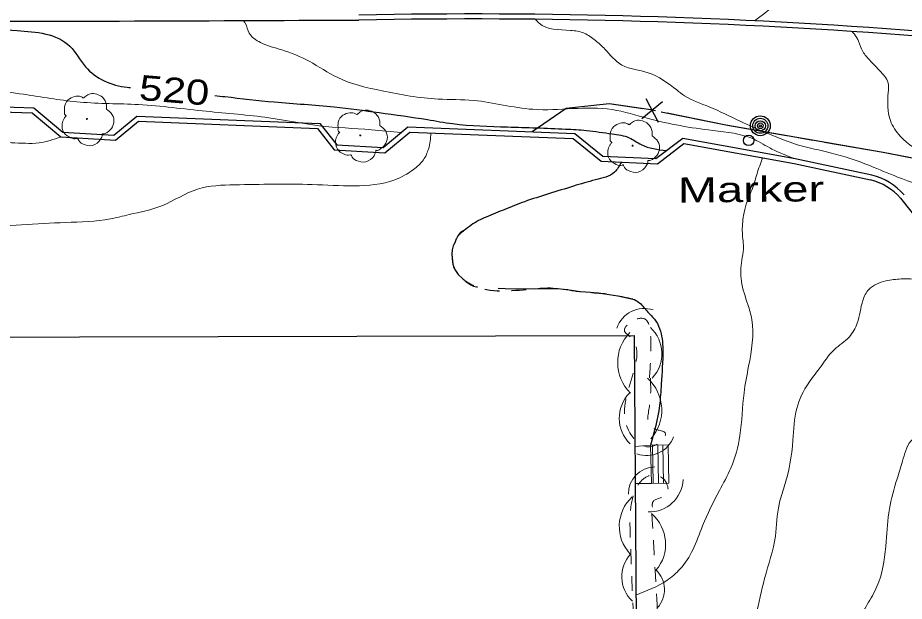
# Model space of a CAD drawing. Extents: x 2362213 to 2366494, y 6968794 to 6978110.
# Drawn here: x 2363360.6 to 2363530, y 6976349.7 to 6976461.4 of the extents above; entities that cross this region are included whole.
import ezdxf
from ezdxf.enums import TextEntityAlignment as Align

# ---------------------------------------------------------------- set-up
doc = ezdxf.new("R2010")
doc.units = 0
doc.header["$LTSCALE"] = 1.9
doc.linetypes.add('LONG_DASH_SHORT_DASH', pattern=[9.9, 6, -1.2, 1.5, -1.2])
doc.linetypes.add('SHORT_DASHED', pattern=[2.7, 1.5, -1.2])
for name, color, linetype, lineweight in [('11', 7, 'Continuous', 25), ('15', 7, 'Continuous', 13), ('16', 7, 'Continuous', 13), ('17', 7, 'Continuous', 25), ('2', 7, 'Continuous', 25), ('20', 7, 'Continuous', 25), ('29', 7, 'Continuous', 13), ('31', 7, 'Continuous', 25), ('32', 7, 'Continuous', 25), ('35', 7, 'Continuous', 13)]:
    doc.layers.add(name, color=color, linetype=linetype, lineweight=lineweight)

msp = doc.modelspace()

# ---------------------------------------------------------------- linework, layer by layer
at = {"layer": '11'}
msp.add_lwpolyline([(2363239.76, 6976399.979), (2363478.405, 6976400.551), (2363479.034, 6976309.253), (2363236.437, 6976308.873), (2363233.508, 6976215.211), (2363488.71, 6976216.251), (2363488.086, 6976134.831), (2363230.869, 6976134.241)], dxfattribs=at)
at = {"layer": '15'}
for p, q in [((2363481.555, 6976379.561), (2363478.547, 6976379.322)), ((2363481.694, 6976372.282), (2363478.604, 6976372.272))]:
    msp.add_line(p, q, dxfattribs=at)
at = {"layer": '16'}
for p, q in [((2363484.904, 6976379.622), (2363481.555, 6976379.561)), ((2363481.694, 6976372.282), (2363481.555, 6976379.561)), ((2363482.044, 6976372.285), (2363481.905, 6976379.564)), ((2363483.044, 6976372.304), (2363482.905, 6976379.583)), ((2363484.044, 6976372.324), (2363483.905, 6976379.603)), ((2363485.044, 6976372.343), (2363484.904, 6976379.622)), ((2363485.044, 6976372.343), (2363481.694, 6976372.282))]:
    msp.add_line(p, q, dxfattribs=at)
at = {"layer": '17'}
for p, q in [((2363483.799, 6976445.285), (2363479.861, 6976442.017)), ((2363480.663, 6976445.935), (2363482.996, 6976441.367)), ((2363465.401, 6976443.98), (2363458.933, 6976439.538))]:
    msp.add_line(p, q, dxfattribs=at)
at = {"layer": '17', "linetype": 'LONG_DASH_SHORT_DASH'}
msp.add_line((2363465.401, 6976443.98), (2363458.933, 6976439.538), dxfattribs=at)
msp.add_lwpolyline([(2363873.545, 6976371.043), (2363855.076, 6976374.907), (2363793.915, 6976386.365), (2363719.615, 6976399.608), (2363641.073, 6976414.261), (2363572.252, 6976426.636), (2363526.035, 6976435.556), (2363495.913, 6976440.79), (2363481.574, 6976443.734), (2363473.602, 6976444.928), (2363465.401, 6976443.98)], dxfattribs=at)
at = {"layer": '17'}
for points in [[(2363480.053, 6976443.959), (2363473.602, 6976444.928), (2363465.401, 6976443.98)], [(2363542.585, 6976432.364), (2363526.035, 6976435.556), (2363495.913, 6976440.79), (2363483.598, 6976443.323)]]:
    msp.add_lwpolyline(points, dxfattribs=at)
at = {"layer": '2'}
for points in [[(2363242.556, 6976449.678), (2363266.151, 6976448.253), (2363270.367, 6976444.482), (2363280.14, 6976444.156), (2363285.069, 6976447.523), (2363317.056, 6976445.847), (2363322.287, 6976441.457), (2363332.21, 6976441.321), (2363337.245, 6976444.999), (2363363.675, 6976444.131), (2363369.209, 6976439.503), (2363378.915, 6976438.906), (2363383.341, 6976442.568), (2363418.326, 6976441.131), (2363421.545, 6976437.052), (2363430.4, 6976436.516), (2363435.172, 6976440.472), (2363467.086, 6976439.215), (2363472.448, 6976434.875), (2363482.553, 6976434.412), (2363487.685, 6976438.342), (2363509.164, 6976434.425), (2363523.815, 6976431.295)], [(2363242.496, 6976448.717), (2363265.76, 6976447.319), (2363269.986, 6976443.539), (2363280.419, 6976443.188), (2363285.338, 6976446.545), (2363316.685, 6976444.904), (2363321.936, 6976440.503), (2363332.519, 6976440.354), (2363337.544, 6976444.032), (2363363.314, 6976443.177), (2363368.837, 6976438.56), (2363379.234, 6976437.929), (2363383.67, 6976441.591), (2363417.845, 6976440.187), (2363421.054, 6976436.117), (2363430.72, 6976435.538), (2363435.502, 6976439.495), (2363466.725, 6976438.272), (2363472.087, 6976433.932), (2363482.862, 6976433.434), (2363487.935, 6976437.324), (2363508.973, 6976433.483), (2363523.613, 6976430.353)], [(2363529.307, 6976426.847), (2363541.716, 6976411.274), (2363554.278, 6976392.194)]]:
    msp.add_lwpolyline(points, dxfattribs=at)
for centre, radius, start, end in [((2363447.087, 6975342.284), 1119.812, 85.58127, 91.09087), ((2363322.428, 6995769.41), 19308.753, 269.76371, 270.30666), ((2363447.087, 6975342.284), 1118.852, 85.58127, 91.09087), ((2363520.691, 6976419.23), 12.46, 41.47818, 75.27959), ((2363520.691, 6976419.23), 11.5, 41.47818, 75.27959)]:
    msp.add_arc(centre, radius, start, end, dxfattribs=at)
at = {"layer": '20'}
for centre, radius in [((2363502.524, 6976440.703), 1.9), ((2363502.524, 6976440.703), 1.442), ((2363502.524, 6976440.703), 0.973), ((2363502.524, 6976440.703), 0.539), ((2363502.524, 6976440.703), 0.192), ((2363500.3, 6976437.902), 1)]:
    msp.add_circle(centre, radius, dxfattribs=at)
at = {"layer": '29'}
for centre in [(2363373.795, 6976441.997), (2363426.058, 6976438.845), (2363478.109, 6976436.89)]:
    msp.add_circle(centre, 0.1, dxfattribs=at)
for centre, radius, start, end in [((2363480.302, 6976400.272), 5.472, 71.60901, 161.60901), ((2363476.856, 6976397.076), 6.847, 317.15368, 47.15368), ((2363483.467, 6976395.423), 8.212, 135.61986, 225.61986), ((2363475.477, 6976386.272), 8.212, 318.22605, 48.22605), ((2363482.4, 6976384.761), 6.847, 135.7061, 225.7061), ((2363480.791, 6976383.063), 5.472, 250.16288, 340.16288), ((2363482.43, 6976370.289), 5.135, 90.81316, 180.81316), ((2363481.334, 6976373.261), 6.426, 267.54799, 357.54799), ((2363483.272, 6976364.039), 7.708, 132.74275, 222.74275), ((2363476.709, 6976360.644), 7.708, 319.52562, 49.52562), ((2363482.464, 6976354.424), 6.426, 136.97551, 226.97551), ((2363479.067, 6976351.943), 5.135, 317.12238, 47.12238)]:
    msp.add_arc(centre, radius, start, end, dxfattribs=at)
for points in [[(2363369.83, 6976442.57), (2363369.85, 6976442.58), (2363369.769, 6976442.649), (2363369.533, 6976443.277), (2363369.571, 6976444.557), (2363370.459, 6976445.856), (2363371.764, 6976446.338), (2363372.886, 6976446.149), (2363373.117, 6976446.021), (2363373.187, 6976446.022), (2363373.237, 6976446.062), (2363373.584, 6976446.355), (2363374.45, 6976446.804), (2363375.66, 6976446.735), (2363376.776, 6976446.146), (2363377.51, 6976444.723), (2363377.518, 6976443.863)], [(2363377.508, 6976443.883), (2363378.648, 6976442.823), (2363378.933, 6976441.236), (2363378.226, 6976439.909), (2363377.571, 6976439.363), (2363376.903, 6976439.147), (2363376.753, 6976439.135), (2363376.734, 6976439.025), (2363376.413, 6976438.122), (2363374.874, 6976436.957), (2363372.981, 6976437.239), (2363372.082, 6976438.181), (2363372.011, 6976438.31), (2363371.891, 6976438.289), (2363370.68, 6976438.407), (2363369.41, 6976439.405), (2363369.064, 6976441.042), (2363369.435, 6976442.066), (2363369.76, 6976442.509), (2363369.83, 6976442.56)], [(2363422.092, 6976439.417), (2363422.112, 6976439.427), (2363422.032, 6976439.496), (2363421.796, 6976440.124), (2363421.833, 6976441.405), (2363422.721, 6976442.703), (2363424.026, 6976443.186), (2363425.148, 6976442.996), (2363425.38, 6976442.868), (2363425.45, 6976442.869), (2363425.499, 6976442.91), (2363425.846, 6976443.203), (2363426.712, 6976443.651), (2363427.923, 6976443.583), (2363429.039, 6976442.993), (2363429.772, 6976441.57), (2363429.78, 6976440.71)], [(2363474.143, 6976437.463), (2363474.163, 6976437.473), (2363474.082, 6976437.542), (2363473.846, 6976438.17), (2363473.884, 6976439.45), (2363474.772, 6976440.749), (2363476.077, 6976441.231), (2363477.199, 6976441.042), (2363477.431, 6976440.914), (2363477.501, 6976440.915), (2363477.55, 6976440.955), (2363477.897, 6976441.249), (2363478.763, 6976441.697), (2363479.975, 6976441.628), (2363481.089, 6976441.039), (2363481.823, 6976439.616), (2363481.831, 6976438.756)], [(2363429.77, 6976440.73), (2363430.91, 6976439.671), (2363431.195, 6976438.084), (2363430.488, 6976436.757), (2363429.833, 6976436.211), (2363429.165, 6976435.994), (2363429.015, 6976435.983), (2363428.996, 6976435.872), (2363428.675, 6976434.969), (2363427.136, 6976433.804), (2363425.243, 6976434.086), (2363424.344, 6976435.027), (2363424.273, 6976435.157), (2363424.153, 6976435.135), (2363422.942, 6976435.254), (2363421.672, 6976436.253), (2363421.327, 6976437.89), (2363421.697, 6976438.913), (2363422.023, 6976439.356), (2363422.092, 6976439.407)], [(2363481.821, 6976438.776), (2363482.961, 6976437.717), (2363483.246, 6976436.129), (2363482.539, 6976434.801), (2363481.884, 6976434.255), (2363481.216, 6976434.039), (2363481.066, 6976434.027), (2363481.047, 6976433.917), (2363480.726, 6976433.014), (2363479.187, 6976431.85), (2363477.294, 6976432.131), (2363476.395, 6976433.073), (2363476.324, 6976433.202), (2363476.204, 6976433.181), (2363474.993, 6976433.299), (2363473.723, 6976434.297), (2363473.378, 6976435.934), (2363473.748, 6976436.959), (2363474.074, 6976437.402), (2363474.143, 6976437.453)]]:
    msp.add_spline(points, degree=3, dxfattribs=at)
at = {"layer": '29', "linetype": 'SHORT_DASHED'}
for points in [[(2363481.513, 6976392.411), (2363481.324, 6976386.978), (2363481.743, 6976382.902), (2363484.332, 6976381.937), (2363482.156, 6976379.446), (2363477.612, 6976381.923), (2363477.632, 6976391.383), (2363477.496, 6976400.473), (2363476.577, 6976401.364), (2363477.87, 6976403.207), (2363480.426, 6976403.741), (2363481.583, 6976399.712), (2363481.342, 6976392.449)], [(2363481.779, 6976366.511), (2363482.796, 6976349.011), (2363482.632, 6976327.368), (2363482.268, 6976312.004), (2363482.459, 6976309.806), (2363479.96, 6976309.862), (2363478.553, 6976319.918), (2363478.732, 6976337.872), (2363478.321, 6976345.257), (2363477.672, 6976362.043), (2363478.607, 6976370.902), (2363479.84, 6976372.814), (2363482.159, 6976373.916), (2363484.625, 6976372.249), (2363484.506, 6976370.028), (2363482.077, 6976368.864), (2363481.995, 6976366.993)]]:
    msp.add_spline(points, degree=3, dxfattribs=at)
at = {"layer": '31'}
for points in [[(2363345.185, 6976460.666), (2363347.887, 6976460.591), (2363352.333, 6976460.004), (2363360.444, 6976458.911), (2363365.929, 6976458.253), (2363370.543, 6976455.916), (2363373.51, 6976451.985), (2363381.488, 6976448.081), (2363382.138, 6976448.027)], [(2363398.244, 6976446.49), (2363400.166, 6976446.279), (2363409.616, 6976445.258), (2363421.075, 6976444.328), (2363429.676, 6976443.219), (2363438.9, 6976441.887), (2363443.687, 6976441.113), (2363454.184, 6976440.483), (2363465.308, 6976440.079), (2363469.301, 6976439.817), (2363474.197, 6976439.143), (2363477.484, 6976438.404), (2363479.748, 6976437.096), (2363484.608, 6976435.982)], [(2363475.969, 6976433.749), (2363474.647, 6976431.827), (2363471.001, 6976430.342), (2363466.832, 6976429.153), (2363462.026, 6976427.667), (2363457.47, 6976426.173), (2363453.674, 6976424.697), (2363450.088, 6976423.213), (2363448.644, 6976422.549), (2363445.922, 6976420.663)], [(2363478.459, 6976407.442), (2363479.456, 6976406.792), (2363481.012, 6976405.047), (2363482.275, 6976403.698), (2363483.272, 6976401.898), (2363483.871, 6976397.853), (2363483.574, 6976391.239), (2363483.243, 6976387.146), (2363481.555, 6976379.561)]]:
    msp.add_spline(points, degree=3, dxfattribs=at)
at = {"layer": '32'}
for points in [[(2363445.922, 6976420.663), (2363445.712, 6976420.621), (2363445.345, 6976420.388), (2363445.077, 6976420.125), (2363444.722, 6976419.642), (2363444.426, 6976419.139), (2363444.348, 6976418.958), (2363444.163, 6976418.416), (2363443.938, 6976417.954), (2363443.82, 6976417.723), (2363443.722, 6976417.482), (2363443.607, 6976416.941), (2363443.585, 6976416.111), (2363443.633, 6976415.291), (2363443.69, 6976414.572), (2363443.753, 6976414.222), (2363443.847, 6976413.863), (2363444.143, 6976413.175), (2363444.782, 6976412.271), (2363445.6, 6976411.449), (2363446.215, 6976410.904), (2363447.171, 6976410.234), (2363447.693, 6976410.008), (2363448.245, 6976409.894), (2363448.445, 6976409.886)], [(2363452.437, 6976409.654), (2363453.768, 6976409.576), (2363459.299, 6976409.529), (2363461.548, 6976409.59), (2363463.788, 6976409.592), (2363465.981, 6976409.313), (2363468.164, 6976408.973), (2363470.076, 6976408.832), (2363471.987, 6976408.671), (2363475.262, 6976408.172), (2363478.499, 6976407.473)]]:
    msp.add_lwpolyline(points, dxfattribs=at)
at = {"layer": '32', "linetype": 'SHORT_DASHED'}
msp.add_spline([(2363445.922, 6976420.663), (2363444.426, 6976419.139), (2363444.163, 6976418.416), (2363443.722, 6976417.482), (2363443.633, 6976415.291), (2363443.847, 6976413.863), (2363445.6, 6976411.449), (2363448.245, 6976409.894), (2363459.299, 6976409.529), (2363463.788, 6976409.592), (2363468.164, 6976408.973), (2363471.987, 6976408.671), (2363478.499, 6976407.473)], degree=3, dxfattribs=at)
at = {"layer": '35'}
for points in [[(2363517.568, 6976486.498), (2363517.147, 6976482.394), (2363516.632, 6976479.758), (2363514.383, 6976474.457), (2363512.199, 6976471.727), (2363508.752, 6976467.213), (2363501.423, 6976460.773)], [(2363274.822, 6976460.716), (2363278.881, 6976460.824), (2363286.885, 6976460.54), (2363294.45, 6976459.903), (2363302.037, 6976458.235), (2363306.529, 6976457.046), (2363312.942, 6976455.677), (2363321.575, 6976454.32), (2363330.986, 6976452.22), (2363337.803, 6976450.465), (2363350.275, 6976448.254), (2363362.421, 6976446.609), (2363372.475, 6976445.225), (2363383.67, 6976444.751), (2363396.622, 6976443.475), (2363408.565, 6976442.218), (2363418.17, 6976440.71), (2363428.178, 6976439.945), (2363433.882, 6976439.399)], [(2363403.688, 6976460.823), (2363404.052, 6976460.316), (2363404.84, 6976458.424), (2363406.958, 6976456.633), (2363411.06, 6976455.212), (2363416.272, 6976453.032), (2363421.732, 6976449.914), (2363430.227, 6976447.385), (2363440.942, 6976445.807), (2363447.725, 6976445.541), (2363459.032, 6976443.849), (2363474.203, 6976443.803), (2363481.09, 6976442.079), (2363493.422, 6976439.806), (2363501.318, 6976438.121), (2363504.756, 6976436.234), (2363509.054, 6976434.444)], [(2363459.578, 6976461.065), (2363460.255, 6976460.311), (2363466.238, 6976458.958), (2363468.874, 6976458.403), (2363470.997, 6976457.033), (2363472.803, 6976455.36), (2363476.072, 6976452.322), (2363481.116, 6976450.85), (2363486.538, 6976447.551), (2363488.048, 6976446.435), (2363492.759, 6976444.31), (2363498.685, 6976441.556), (2363503.507, 6976439.422), (2363509.849, 6976437.013), (2363515.903, 6976435.549), (2363523.437, 6976433.071), (2363528.778, 6976430.893), (2363536.081, 6976427.522), (2363539.902, 6976424.268), (2363543.121, 6976422.309), (2363546.796, 6976418.674), (2363549.57, 6976415.16), (2363551.992, 6976411.662), (2363552.618, 6976408.929), (2363552.57, 6976406.668), (2363549.304, 6976405.287), (2363547.332, 6976404.488)], [(2363520.063, 6976458.751), (2363520.508, 6976458.205), (2363521.321, 6976456.862), (2363522.109, 6976454.93), (2363522.778, 6976454.006), (2363525.325, 6976451.271), (2363526.937, 6976448.896), (2363526.964, 6976447.056), (2363527.395, 6976441.68), (2363529.274, 6976438.718), (2363534.541, 6976434.827), (2363542.164, 6976430.34), (2363547.365, 6976428.229), (2363552.855, 6976426.082), (2363557.985, 6976423.98), (2363565.382, 6976420.181), (2363572.297, 6976415.566), (2363575.727, 6976413.398), (2363581.298, 6976409.162), (2363587.052, 6976406.626), (2363592.878, 6976404.052), (2363596.906, 6976400.96), (2363598.801, 6976398.378), (2363600.628, 6976393.465), (2363601.439, 6976388.101)], [(2363439.514, 6976439.333), (2363439.429, 6976437.732), (2363439.083, 6976436.249), (2363438.133, 6976434.179), (2363436.211, 6976432.31), (2363432.649, 6976430.377), (2363424.89, 6976429.203), (2363416.857, 6976429.457), (2363402.037, 6976429.396), (2363394.954, 6976428.588), (2363388.123, 6976425.403), (2363381.86, 6976423.703), (2363378.288, 6976422.889), (2363369.704, 6976422.187), (2363352.913, 6976421.187), (2363343.243, 6976419.985), (2363338.648, 6976418.461), (2363336.249, 6976417.269)], [(2363368.837, 6976438.56), (2363364.677, 6976437.44), (2363359.348, 6976437.459), (2363352.319, 6976437.283), (2363342.849, 6976437.222), (2363328.987, 6976435.319), (2363307.309, 6976430.783), (2363300.341, 6976430.466), (2363286.195, 6976430.033), (2363267.103, 6976429.121), (2363256.667, 6976427.561), (2363250.188, 6976427.44), (2363246.221, 6976427.212), (2363243.781, 6976427.139), (2363241.412, 6976427.056)], [(2363502.963, 6976434.576), (2363501.892, 6976431.527), (2363501.028, 6976428.728), (2363499.846, 6976425.727), (2363499.337, 6976423.552), (2363499.089, 6976420.219), (2363499.288, 6976417.081), (2363498.998, 6976414.998), (2363498.907, 6976410.966), (2363500.149, 6976406.479), (2363500.886, 6976403.646), (2363500.292, 6976394.68), (2363499.41, 6976389.62), (2363498.628, 6976381.423), (2363496.907, 6976375.197), (2363494.718, 6976370.905), (2363491.502, 6976364.154), (2363489.616, 6976359.576), (2363487.2, 6976355.903), (2363484.641, 6976353.709), (2363478.748, 6976350.913)], [(2363541.554, 6976411.482), (2363540.42, 6976410.821), (2363537.91, 6976410.808), (2363535.719, 6976410.927), (2363533.016, 6976411.241), (2363529.464, 6976411.387), (2363526.539, 6976411.009), (2363523.263, 6976409.378), (2363522.133, 6976407.288), (2363521.054, 6976402.928), (2363519.499, 6976400.283), (2363516.692, 6976397.876), (2363513.787, 6976394.218), (2363511.773, 6976391.488), (2363509.499, 6976386.626), (2363508.767, 6976380.52), (2363507.092, 6976371.583), (2363506.114, 6976368.263), (2363505.411, 6976362.197), (2363503.34, 6976354.067), (2363501.646, 6976347.039), (2363500, 6976342.343), (2363497.308, 6976337.289), (2363494.255, 6976333.429), (2363492.775, 6976331.275), (2363490.347, 6976326.842), (2363485.878, 6976323.568), (2363478.95, 6976321.242)], [(2363566.154, 6976388.476), (2363565.722, 6976384.502), (2363565.02, 6976382.575), (2363563.852, 6976380.304), (2363562.665, 6976378.903), (2363561.712, 6976378.194), (2363559.5, 6976377.313), (2363555.951, 6976376.139), (2363553.753, 6976375.918), (2363550.344, 6976375.855), (2363548.043, 6976377.024), (2363545.847, 6976378.603), (2363543.755, 6976379.843), (2363541.757, 6976380.654), (2363538.935, 6976381.937), (2363536.23, 6976382.491), (2363533.745, 6976381.918), (2363531.28, 6976380.344), (2363529.726, 6976376.549), (2363528.668, 6976373.129), (2363527.214, 6976367.384), (2363526.583, 6976361.168), (2363525.177, 6976353.415), (2363523.459, 6976349.938), (2363521.681, 6976346.57), (2363520.191, 6976341.316), (2363518.024, 6976337.776), (2363514.552, 6976333.863), (2363512.05, 6976330.889), (2363508.535, 6976325.094), (2363503.737, 6976313.369)]]:
    msp.add_spline(points, degree=3, dxfattribs=at)

# ---------------------------------------------------------------- texts
at = {"layer": '20', "width": 1.4}
msp.add_text('Marker', height=4.8, rotation=0.546, dxfattribs=at).set_placement((2363486.783, 6976425.992))
at = {"layer": '31', "width": 1.25}
msp.add_text(' 520 ', height=4.8, rotation=355.256, dxfattribs=at).set_placement((2363390.304, 6976445.117), align=Align.CENTER)

doc.saveas('drawing.dxf')
